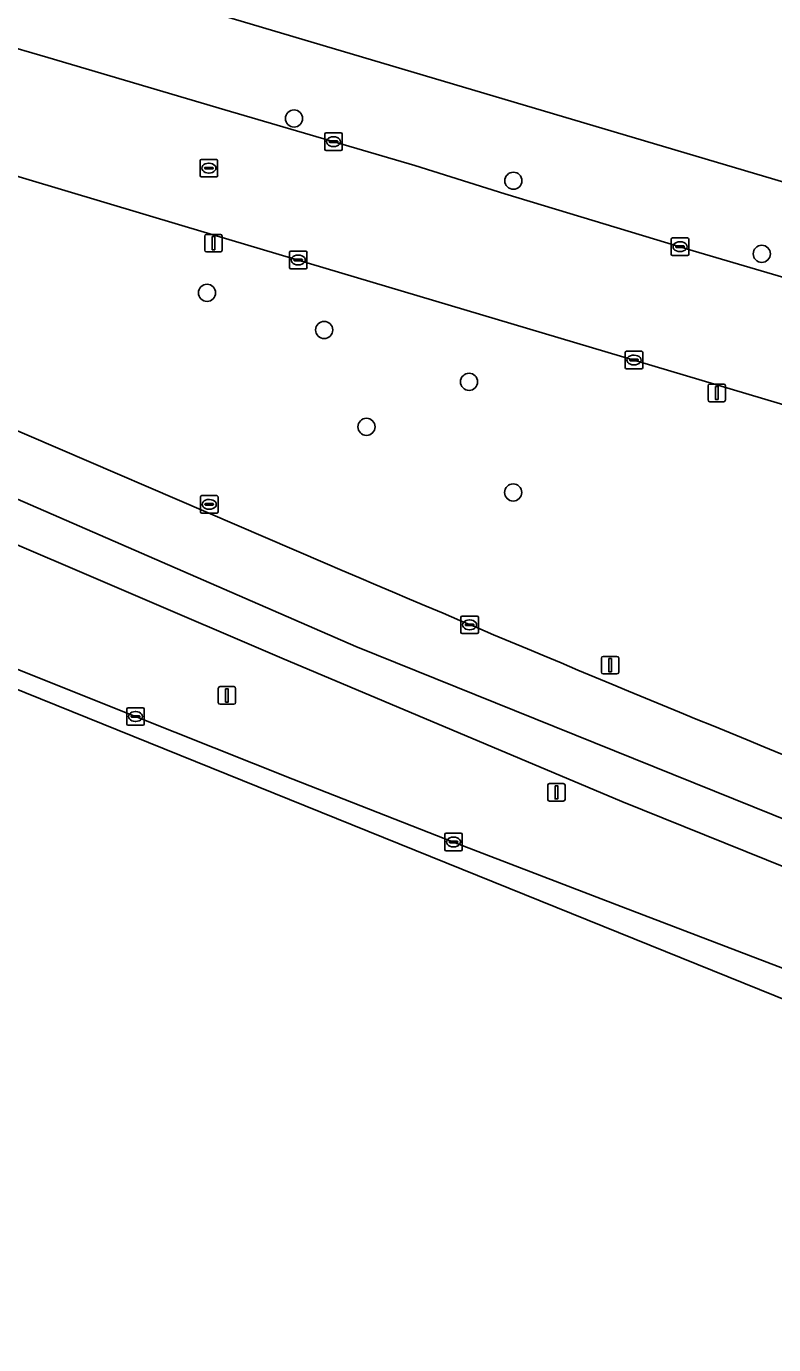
# Model space of a CAD drawing. Extents: x 160349 to 161355, y 381727 to 382854.
# Drawn here: x 160702.1 to 160744.7, y 381837.6 to 381912.7 of the extents above; entities that cross this region are included whole.
import ezdxf

# ---------------------------------------------------------------- set-up
doc = ezdxf.new("R2010")
doc.units = 0
for name, color, linetype in [('IMGEO_Berm_groen', 7, 'Continuous'), ('IMGEO_Boom', 7, 'Continuous'), ('IMGEO_Groenvoorziening', 7, 'Continuous'), ('IMGEO_Kolk', 7, 'Continuous'), ('IMGEO_Lichtmast', 7, 'Continuous'), ('IMGEO_Rijbaan_lokaal_open', 7, 'Continuous'), ('IMGEO_Rijbaan_regionaal_gesloten', 7, 'Continuous'), ('IMGEO_Rioolput', 7, 'Continuous'), ('IMGEO_Verkeersbordpaal', 7, 'Continuous'), ('IMGEO_Voetpad_open', 7, 'Continuous')]:
    doc.layers.add(name, color=color, linetype=linetype)

msp = doc.modelspace()

# ---------------------------------------------------------------- linework, layer by layer
at = {"layer": 'IMGEO_Berm_groen'}
for points in [[(160824.304, 381867.688), (160819.275, 381869.125), (160815.643, 381870.203), (160710.934, 381901.384), (160677.174, 381911.473), (160673.041, 381902.206), (160697.175, 381891.554), (160719.115, 381882.137)], [(160758.326, 381859.56), (160736.019, 381868.541), (160716.646, 381876.715), (160699.138, 381884.208)], [(160699.855, 381876.767), (160708.297, 381873.392), (160717.258, 381869.831), (160726.43, 381866.24), (160735.987, 381862.566), (160745.59, 381858.897), (160754.161, 381855.637), (160763.798, 381851.984), (160773.121, 381848.488), (160782.927, 381844.842), (160791.783, 381841.583), (160801.399, 381838.066), (160807.772, 381835.736), (160815.791, 381832.832), (160821.668, 381830.691), (160830.906, 381827.437), (160840.114, 381824.221), (160840.502, 381824.088)]]:
    msp.add_lwpolyline(points, dxfattribs=at)
msp.add_arc((161341.754, 383334.737), 1580.419, 246.798209, 248.008277, dxfattribs=at)
at = {"layer": 'IMGEO_Boom'}
for centre in [(160717.337, 381907.486), (160729.844, 381903.936), (160744.006, 381899.77), (160712.376, 381897.548), (160719.052, 381895.431), (160727.316, 381892.476), (160721.465, 381889.909), (160729.831, 381886.168)]:
    msp.add_circle(centre, 0.489, dxfattribs=at)
at = {"layer": 'IMGEO_Groenvoorziening'}
msp.add_lwpolyline([(160704.645, 381915.916), (160746.482, 381903.49), (160770.721, 381896.291), (160771.213, 381896.146), (160772.735, 381897.514), (160772.334, 381897.971), (160773.378, 381898.921), (160773.817, 381898.443), (160782.845, 381906.498), (160793.245, 381915.795)], dxfattribs=at)
at = {"layer": 'IMGEO_Kolk'}
for p, q in [((160719.086, 381905.737), (160719.086, 381906.589)), ((160719.161, 381906.663), (160720.013, 381906.663)), ((160719.345, 381906.157), (160719.345, 381906.169)), ((160719.783, 381906.12), (160719.385, 381906.12)), ((160719.388, 381906.206), (160719.786, 381906.206)), ((160719.574, 381906.443), (160719.599, 381906.443)), ((160719.829, 381906.169), (160719.829, 381906.157)), ((160720.087, 381906.589), (160720.087, 381905.737)), ((160720.013, 381905.663), (160719.161, 381905.663)), ((160719.597, 381905.883), (160719.572, 381905.883)), ((160738.845, 381899.749), (160738.845, 381900.601)), ((160738.92, 381900.675), (160739.772, 381900.675)), ((160739.104, 381900.169), (160739.104, 381900.181)), ((160739.542, 381900.132), (160739.144, 381900.132)), ((160739.147, 381900.218), (160739.545, 381900.218)), ((160739.333, 381900.455), (160739.358, 381900.455)), ((160739.588, 381900.181), (160739.588, 381900.169)), ((160739.846, 381900.601), (160739.846, 381899.749)), ((160717.074, 381898.994), (160717.074, 381899.846)), ((160717.149, 381899.92), (160718.001, 381899.92)), ((160717.333, 381899.414), (160717.333, 381899.426)), ((160717.771, 381899.377), (160717.373, 381899.377)), ((160717.376, 381899.463), (160717.774, 381899.463)), ((160717.562, 381899.7), (160717.587, 381899.7)), ((160717.817, 381899.426), (160717.817, 381899.414)), ((160718.075, 381899.846), (160718.075, 381898.994)), ((160739.772, 381899.675), (160738.92, 381899.675)), ((160739.356, 381899.895), (160739.331, 381899.895)), ((160718.001, 381898.92), (160717.149, 381898.92)), ((160717.585, 381899.14), (160717.56, 381899.14)), ((160736.22, 381893.288), (160736.22, 381894.14)), ((160736.295, 381894.214), (160737.147, 381894.214)), ((160736.708, 381893.994), (160736.733, 381893.994)), ((160737.221, 381894.14), (160737.221, 381893.288)), ((160736.479, 381893.708), (160736.479, 381893.72)), ((160736.917, 381893.671), (160736.519, 381893.671)), ((160736.522, 381893.757), (160736.92, 381893.757)), ((160736.731, 381893.434), (160736.706, 381893.434)), ((160736.963, 381893.72), (160736.963, 381893.708)), ((160737.147, 381893.214), (160736.295, 381893.214)), ((160712, 381885.06), (160712, 381885.912)), ((160712.075, 381885.986), (160712.927, 381885.986)), ((160712.488, 381885.766), (160712.513, 381885.766)), ((160713.001, 381885.912), (160713.001, 381885.06)), ((160712.927, 381884.986), (160712.075, 381884.986)), ((160712.259, 381885.48), (160712.259, 381885.492)), ((160712.697, 381885.443), (160712.299, 381885.443)), ((160712.302, 381885.529), (160712.7, 381885.529)), ((160712.511, 381885.206), (160712.486, 381885.206)), ((160712.743, 381885.492), (160712.743, 381885.48)), ((160726.847, 381878.194), (160726.847, 381879.046)), ((160726.922, 381879.12), (160727.774, 381879.12)), ((160727.848, 381879.046), (160727.848, 381878.194)), ((160727.106, 381878.614), (160727.106, 381878.626)), ((160727.544, 381878.577), (160727.146, 381878.577)), ((160727.149, 381878.663), (160727.547, 381878.663)), ((160727.358, 381878.34), (160727.333, 381878.34)), ((160727.335, 381878.9), (160727.36, 381878.9)), ((160727.59, 381878.626), (160727.59, 381878.614)), ((160727.774, 381878.12), (160726.922, 381878.12)), ((160707.796, 381872.967), (160707.796, 381873.819)), ((160707.871, 381873.893), (160708.723, 381873.893)), ((160708.797, 381873.819), (160708.797, 381872.967)), ((160708.055, 381873.387), (160708.055, 381873.399)), ((160708.493, 381873.35), (160708.095, 381873.35)), ((160708.098, 381873.436), (160708.496, 381873.436)), ((160708.307, 381873.113), (160708.282, 381873.113)), ((160708.284, 381873.673), (160708.309, 381873.673)), ((160708.539, 381873.399), (160708.539, 381873.387)), ((160708.723, 381872.893), (160707.871, 381872.893)), ((160725.929, 381865.815), (160725.929, 381866.667)), ((160726.004, 381866.741), (160726.856, 381866.741)), ((160726.188, 381866.235), (160726.188, 381866.247)), ((160726.626, 381866.198), (160726.228, 381866.198)), ((160726.231, 381866.284), (160726.629, 381866.284)), ((160726.417, 381866.521), (160726.442, 381866.521)), ((160726.672, 381866.247), (160726.672, 381866.235)), ((160726.93, 381866.667), (160726.93, 381865.815)), ((160726.856, 381865.741), (160726.004, 381865.741)), ((160726.44, 381865.961), (160726.415, 381865.961))]:
    msp.add_line(p, q, dxfattribs=at)
for points in [[(160719.086, 381905.737), (160719.086, 381906.589)], [(160719.161, 381906.663), (160720.013, 381906.663)], [(160720.087, 381906.589), (160720.087, 381905.737)], [(160720.013, 381905.663), (160719.161, 381905.663)], [(160738.845, 381899.749), (160738.845, 381900.601)], [(160738.92, 381900.675), (160739.772, 381900.675)], [(160739.846, 381900.601), (160739.846, 381899.749)], [(160717.074, 381898.994), (160717.074, 381899.846)], [(160717.149, 381899.92), (160718.001, 381899.92)], [(160718.075, 381899.846), (160718.075, 381898.994)], [(160739.772, 381899.675), (160738.92, 381899.675)], [(160718.001, 381898.92), (160717.149, 381898.92)], [(160736.22, 381893.288), (160736.22, 381894.14)], [(160736.295, 381894.214), (160737.147, 381894.214)], [(160737.221, 381894.14), (160737.221, 381893.288)], [(160737.147, 381893.214), (160736.295, 381893.214)], [(160712, 381885.06), (160712, 381885.912)], [(160712.075, 381885.986), (160712.927, 381885.986)], [(160713.001, 381885.912), (160713.001, 381885.06)], [(160712.927, 381884.986), (160712.075, 381884.986)], [(160726.847, 381878.194), (160726.847, 381879.046)], [(160726.922, 381879.12), (160727.774, 381879.12)], [(160727.848, 381879.046), (160727.848, 381878.194)], [(160727.774, 381878.12), (160726.922, 381878.12)], [(160707.796, 381872.967), (160707.796, 381873.819)], [(160707.871, 381873.893), (160708.723, 381873.893)], [(160708.797, 381873.819), (160708.797, 381872.967)], [(160708.723, 381872.893), (160707.871, 381872.893)], [(160725.929, 381865.815), (160725.929, 381866.667)], [(160726.004, 381866.741), (160726.856, 381866.741)], [(160726.93, 381866.667), (160726.93, 381865.815)], [(160726.856, 381865.741), (160726.004, 381865.741)]]:
    msp.add_lwpolyline(points, dxfattribs=at)
for centre, radius, start, end in [((160719.163, 381906.587), 0.0765, 91.55205, 178.44795), ((160719.163, 381906.587), 0.0765, 91.55205, 178.44795), ((160719.385, 381906.166), 0.0403, 85.87752, 175.75265), ((160719.382, 381906.156), 0.0366, 178.93798, 274.71019), ((160719.786, 381906.163), 0.043, 264.86636, 352.45326), ((160719.79, 381906.168), 0.0386, 1.73085, 96.63898), ((160720.011, 381906.587), 0.0765, 1.55205, 88.44795), ((160720.011, 381906.587), 0.0765, 1.55205, 88.44795), ((160719.163, 381905.739), 0.0765, 181.55205, 268.44795), ((160719.163, 381905.739), 0.0765, 181.55205, 268.44795), ((160720.011, 381905.739), 0.0765, 271.55205, 358.44795), ((160720.011, 381905.739), 0.0765, 271.55205, 358.44795), ((160738.922, 381900.599), 0.0765, 91.55205, 178.44795), ((160738.922, 381900.599), 0.0765, 91.55205, 178.44795), ((160739.144, 381900.178), 0.0403, 85.87752, 175.75265), ((160739.141, 381900.168), 0.0366, 178.93798, 274.71019), ((160739.545, 381900.175), 0.043, 264.86636, 352.45326), ((160739.549, 381900.18), 0.0386, 1.73085, 96.63898), ((160739.77, 381900.599), 0.0765, 1.55205, 88.44795), ((160739.77, 381900.599), 0.0765, 1.55205, 88.44795), ((160717.151, 381899.844), 0.0765, 91.55205, 178.44795), ((160717.151, 381899.844), 0.0765, 91.55205, 178.44795), ((160717.373, 381899.423), 0.0403, 85.87752, 175.75265), ((160717.37, 381899.413), 0.0366, 178.93798, 274.71019), ((160717.774, 381899.42), 0.043, 264.86636, 352.45326), ((160717.778, 381899.425), 0.0386, 1.73085, 96.63898), ((160717.999, 381899.844), 0.0765, 1.55205, 88.44795), ((160717.999, 381899.844), 0.0765, 1.55205, 88.44795), ((160738.922, 381899.751), 0.0765, 181.55205, 268.44795), ((160738.922, 381899.751), 0.0765, 181.55205, 268.44795), ((160739.77, 381899.751), 0.0765, 271.55205, 358.44795), ((160739.77, 381899.751), 0.0765, 271.55205, 358.44795), ((160717.151, 381898.996), 0.0765, 181.55205, 268.44795), ((160717.151, 381898.996), 0.0765, 181.55205, 268.44795), ((160717.999, 381898.996), 0.0765, 271.55205, 358.44795), ((160717.999, 381898.996), 0.0765, 271.55205, 358.44795), ((160736.297, 381894.138), 0.0765, 91.55205, 178.44795), ((160736.297, 381894.138), 0.0765, 91.55205, 178.44795), ((160737.145, 381894.138), 0.0765, 1.55205, 88.44795), ((160737.145, 381894.138), 0.0765, 1.55205, 88.44795), ((160736.297, 381893.29), 0.0765, 181.55205, 268.44795), ((160736.297, 381893.29), 0.0765, 181.55205, 268.44795), ((160736.519, 381893.717), 0.0403, 85.87752, 175.75265), ((160736.516, 381893.707), 0.0366, 178.93798, 274.71019), ((160736.92, 381893.714), 0.043, 264.86636, 352.45326), ((160736.924, 381893.719), 0.0386, 1.73085, 96.63898), ((160737.145, 381893.29), 0.0765, 271.55205, 358.44795), ((160737.145, 381893.29), 0.0765, 271.55205, 358.44795), ((160712.077, 381885.91), 0.0765, 91.55205, 178.44795), ((160712.077, 381885.91), 0.0765, 91.55205, 178.44795), ((160712.925, 381885.91), 0.0765, 1.55205, 88.44795), ((160712.925, 381885.91), 0.0765, 1.55205, 88.44795), ((160712.077, 381885.062), 0.0765, 181.55205, 268.44795), ((160712.077, 381885.062), 0.0765, 181.55205, 268.44795), ((160712.299, 381885.489), 0.0403, 85.87752, 175.75265), ((160712.296, 381885.479), 0.0366, 178.93798, 274.71019), ((160712.7, 381885.486), 0.043, 264.86636, 352.45326), ((160712.704, 381885.491), 0.0386, 1.73085, 96.63898), ((160712.925, 381885.062), 0.0765, 271.55205, 358.44795), ((160712.925, 381885.062), 0.0765, 271.55205, 358.44795), ((160726.924, 381879.044), 0.0765, 91.55205, 178.44795), ((160726.924, 381879.044), 0.0765, 91.55205, 178.44795), ((160727.772, 381879.044), 0.0765, 1.55205, 88.44795), ((160727.772, 381879.044), 0.0765, 1.55205, 88.44795), ((160726.924, 381878.196), 0.0765, 181.55205, 268.44795), ((160726.924, 381878.196), 0.0765, 181.55205, 268.44795), ((160727.146, 381878.623), 0.0403, 85.87752, 175.75265), ((160727.143, 381878.613), 0.0366, 178.93798, 274.71019), ((160727.547, 381878.62), 0.043, 264.86636, 352.45326), ((160727.551, 381878.625), 0.0386, 1.73085, 96.63898), ((160727.772, 381878.196), 0.0765, 271.55205, 358.44795), ((160727.772, 381878.196), 0.0765, 271.55205, 358.44795), ((160707.873, 381873.817), 0.0765, 91.55205, 178.44795), ((160707.873, 381873.817), 0.0765, 91.55205, 178.44795), ((160708.721, 381873.817), 0.0765, 1.55205, 88.44795), ((160708.721, 381873.817), 0.0765, 1.55205, 88.44795), ((160707.873, 381872.969), 0.0765, 181.55205, 268.44795), ((160707.873, 381872.969), 0.0765, 181.55205, 268.44795), ((160708.095, 381873.396), 0.0403, 85.87752, 175.75265), ((160708.092, 381873.386), 0.0366, 178.93798, 274.71019), ((160708.496, 381873.393), 0.043, 264.86636, 352.45326), ((160708.5, 381873.398), 0.0386, 1.73085, 96.63898), ((160708.721, 381872.969), 0.0765, 271.55205, 358.44795), ((160708.721, 381872.969), 0.0765, 271.55205, 358.44795), ((160726.006, 381866.665), 0.0765, 91.55205, 178.44795), ((160726.006, 381866.665), 0.0765, 91.55205, 178.44795), ((160726.228, 381866.244), 0.0403, 85.87752, 175.75265), ((160726.225, 381866.234), 0.0366, 178.93798, 274.71019), ((160726.629, 381866.241), 0.043, 264.86636, 352.45326), ((160726.633, 381866.246), 0.0386, 1.73085, 96.63898), ((160726.854, 381866.665), 0.0765, 1.55205, 88.44795), ((160726.854, 381866.665), 0.0765, 1.55205, 88.44795), ((160726.006, 381865.817), 0.0765, 181.55205, 268.44795), ((160726.006, 381865.817), 0.0765, 181.55205, 268.44795), ((160726.854, 381865.817), 0.0765, 271.55205, 358.44795), ((160726.854, 381865.817), 0.0765, 271.55205, 358.44795)]:
    msp.add_arc(centre, radius, start, end, dxfattribs=at)
for centre, major_axis, ratio, start_param, end_param in [((160719.573, 381906.163), (-0.387, 0.002), 0.722429, 4.712389, 7.853982), ((160719.598, 381906.163), (-0.39, 0.002), 0.717154, 1.570796, 4.712389), ((160739.332, 381900.175), (-0.387, 0.002), 0.722429, 4.712389, 7.853982), ((160739.357, 381900.175), (-0.39, 0.002), 0.717154, 1.570796, 4.712389), ((160717.561, 381899.42), (-0.387, 0.002), 0.722429, 4.712389, 7.853982), ((160717.586, 381899.42), (-0.39, 0.002), 0.717154, 1.570796, 4.712389), ((160736.707, 381893.714), (-0.387, 0.002), 0.722429, 4.712389, 7.853982), ((160736.732, 381893.714), (-0.39, 0.002), 0.717154, 1.570796, 4.712389), ((160712.487, 381885.486), (-0.387, 0.002), 0.722429, 4.712389, 7.853982), ((160712.512, 381885.486), (-0.39, 0.002), 0.717154, 1.570796, 4.712389), ((160727.334, 381878.62), (-0.387, 0.002), 0.722429, 4.712389, 7.853982), ((160727.359, 381878.62), (-0.39, 0.002), 0.717154, 1.570796, 4.712389), ((160708.283, 381873.393), (-0.387, 0.002), 0.722429, 4.712389, 7.853982), ((160708.308, 381873.393), (-0.39, 0.002), 0.717154, 1.570796, 4.712389), ((160726.416, 381866.241), (-0.387, 0.002), 0.722429, 4.712389, 7.853982), ((160726.441, 381866.241), (-0.39, 0.002), 0.717154, 1.570796, 4.712389)]:
    msp.add_ellipse(centre, major_axis=major_axis, ratio=ratio, start_param=start_param, end_param=end_param, dxfattribs=at)
at = {"layer": 'IMGEO_Lichtmast'}
for p, q in [((160712.248, 381899.978), (160712.248, 381900.778)), ((160712.248, 381900.778), (160712.248, 381899.978)), ((160712.348, 381900.878), (160713.138, 381900.878)), ((160713.138, 381900.878), (160712.348, 381900.878)), ((160713.238, 381900.778), (160713.238, 381899.978)), ((160713.238, 381899.978), (160713.238, 381900.778)), ((160713.138, 381899.878), (160712.348, 381899.878)), ((160712.348, 381899.878), (160713.138, 381899.878)), ((160740.945, 381891.441), (160740.945, 381892.241)), ((160740.945, 381892.241), (160740.945, 381891.441)), ((160741.045, 381892.341), (160741.835, 381892.341)), ((160741.835, 381892.341), (160741.045, 381892.341)), ((160741.935, 381892.241), (160741.935, 381891.441)), ((160741.935, 381891.441), (160741.935, 381892.241)), ((160741.835, 381891.341), (160741.045, 381891.341)), ((160741.045, 381891.341), (160741.835, 381891.341)), ((160713.017, 381874.196), (160713.017, 381874.996)), ((160713.017, 381874.996), (160713.017, 381874.196)), ((160713.117, 381875.096), (160713.907, 381875.096)), ((160713.907, 381875.096), (160713.117, 381875.096)), ((160714.007, 381874.996), (160714.007, 381874.196)), ((160714.007, 381874.196), (160714.007, 381874.996)), ((160713.907, 381874.096), (160713.117, 381874.096)), ((160713.117, 381874.096), (160713.907, 381874.096))]:
    msp.add_line(p, q, dxfattribs=at)
for points in [[(160712.668, 381900.753), (160712.818, 381900.753), (160712.818, 381900.003), (160712.668, 381900.003), (160712.668, 381900.753)], [(160741.365, 381892.216), (160741.515, 381892.216), (160741.515, 381891.466), (160741.365, 381891.466), (160741.365, 381892.216)], [(160713.437, 381874.971), (160713.587, 381874.971), (160713.587, 381874.221), (160713.437, 381874.221), (160713.437, 381874.971)]]:
    msp.add_lwpolyline(points, dxfattribs=at)
for centre, start, end in [((160712.348, 381900.778), 90, 180), ((160712.348, 381900.778), 90, 180), ((160713.138, 381900.778), 0, 90), ((160713.138, 381900.778), 360, 90), ((160712.348, 381899.978), 180, 270), ((160712.348, 381899.978), 180, 270), ((160713.138, 381899.978), 270, 0), ((160713.138, 381899.978), 270, 0), ((160741.045, 381892.241), 90, 180), ((160741.045, 381892.241), 90, 180), ((160741.835, 381892.241), 0, 90), ((160741.835, 381892.241), 360, 90), ((160741.045, 381891.441), 180, 270), ((160741.045, 381891.441), 180, 270), ((160741.835, 381891.441), 270, 0), ((160741.835, 381891.441), 270, 0), ((160713.117, 381874.996), 90, 180), ((160713.117, 381874.996), 90, 180), ((160713.907, 381874.996), 0, 90), ((160713.907, 381874.996), 360, 90), ((160713.117, 381874.196), 180, 270), ((160713.117, 381874.196), 180, 270), ((160713.907, 381874.196), 270, 0), ((160713.907, 381874.196), 270, 0)]:
    msp.add_arc(centre, 0.1, start, end, dxfattribs=at)
at = {"layer": 'IMGEO_Rijbaan_lokaal_open'}
for points in [[(160703.301, 381910.962), (160691.804, 381914.329), (160679.993, 381917.834), (160677.174, 381911.473), (160710.934, 381901.384), (160815.643, 381870.203), (160819.275, 381869.125), (160824.304, 381867.688)], [(160826.955, 381874.36), (160820.691, 381876.187), (160744.941, 381898.519), (160740.094, 381899.948), (160729.348, 381903.194), (160724.219, 381904.806), (160713.383, 381907.976), (160703.301, 381910.962)]]:
    msp.add_lwpolyline(points, dxfattribs=at)
at = {"layer": 'IMGEO_Rijbaan_regionaal_gesloten'}
for points in [[(160719.115, 381882.137), (160697.175, 381891.554), (160673.041, 381902.206), (160671.637, 381899.009), (160685.357, 381892.83), (160720.869, 381877.388), (160759.412, 381861.851), (160785.928, 381851.241), (160815.758, 381840.347), (160850.039, 381828.315), (160873.607, 381820.906), (160874.61, 381823.892)], [(160667.129, 381888.836), (160746.553, 381856.74), (160805.485, 381835.484), (160846.322, 381820.755), (160913.254, 381799.295)], [(160801.399, 381838.066), (160791.783, 381841.583), (160782.927, 381844.842), (160773.121, 381848.488), (160763.798, 381851.984), (160754.161, 381855.637), (160745.59, 381858.897), (160735.987, 381862.566), (160726.43, 381866.24), (160717.258, 381869.831), (160708.297, 381873.392), (160699.855, 381876.767)]]:
    msp.add_lwpolyline(points, dxfattribs=at)
msp.add_lwpolyline([(160759.412, 381861.851), (160720.869, 381877.388), (160685.357, 381892.83), (160671.637, 381899.009), (160670.634, 381896.725), (160699.138, 381884.208), (160716.646, 381876.715), (160736.019, 381868.541), (160758.326, 381859.56), (160788.426, 381847.889), (160803.788, 381842.174), (160824.057, 381834.87), (160842.005, 381828.58), (160860.286, 381822.338), (160870.879, 381818.81), (160872.706, 381818.225), (160873.607, 381820.906), (160850.039, 381828.315), (160815.758, 381840.347), (160785.928, 381851.241)], close=True, dxfattribs=at)
msp.add_arc((161341.754, 383334.737), 1580.419, 246.798209, 248.008277, dxfattribs=at)
at = {"layer": 'IMGEO_Rioolput'}
for p, q in [((160711.98, 381904.229), (160711.98, 381905.081)), ((160712.055, 381905.155), (160712.907, 381905.155)), ((160712.239, 381904.649), (160712.239, 381904.661)), ((160712.677, 381904.612), (160712.279, 381904.612)), ((160712.282, 381904.698), (160712.68, 381904.698)), ((160712.468, 381904.935), (160712.493, 381904.935)), ((160712.723, 381904.661), (160712.723, 381904.649)), ((160712.981, 381905.081), (160712.981, 381904.229)), ((160712.907, 381904.155), (160712.055, 381904.155)), ((160712.491, 381904.375), (160712.466, 381904.375))]:
    msp.add_line(p, q, dxfattribs=at)
for points in [[(160711.98, 381904.229), (160711.98, 381905.081)], [(160712.055, 381905.155), (160712.907, 381905.155)], [(160712.981, 381905.081), (160712.981, 381904.229)], [(160712.907, 381904.155), (160712.055, 381904.155)]]:
    msp.add_lwpolyline(points, dxfattribs=at)
for centre, radius, start, end in [((160712.057, 381905.079), 0.0765, 91.55205, 178.44795), ((160712.057, 381905.079), 0.0765, 91.55205, 178.44795), ((160712.279, 381904.658), 0.0403, 85.87752, 175.75265), ((160712.276, 381904.648), 0.0366, 178.93798, 274.71019), ((160712.68, 381904.655), 0.043, 264.86636, 352.45326), ((160712.684, 381904.66), 0.0386, 1.73085, 96.63898), ((160712.905, 381905.079), 0.0765, 1.55205, 88.44795), ((160712.905, 381905.079), 0.0765, 1.55205, 88.44795), ((160712.057, 381904.231), 0.0765, 181.55205, 268.44795), ((160712.057, 381904.231), 0.0765, 181.55205, 268.44795), ((160712.905, 381904.231), 0.0765, 271.55205, 358.44795), ((160712.905, 381904.231), 0.0765, 271.55205, 358.44795)]:
    msp.add_arc(centre, radius, start, end, dxfattribs=at)
for centre, major_axis, ratio, start_param, end_param in [((160712.467, 381904.655), (-0.387, 0.002), 0.722429, 4.712389, 7.853982), ((160712.492, 381904.655), (-0.39, 0.002), 0.717154, 1.570796, 4.712389)]:
    msp.add_ellipse(centre, major_axis=major_axis, ratio=ratio, start_param=start_param, end_param=end_param, dxfattribs=at)
at = {"layer": 'IMGEO_Verkeersbordpaal'}
for p, q in [((160734.861, 381875.924), (160734.861, 381876.724)), ((160734.861, 381876.724), (160734.861, 381875.924)), ((160734.961, 381876.824), (160735.751, 381876.824)), ((160735.751, 381876.824), (160734.961, 381876.824)), ((160735.851, 381876.724), (160735.851, 381875.924)), ((160735.851, 381875.924), (160735.851, 381876.724)), ((160735.751, 381875.824), (160734.961, 381875.824)), ((160734.961, 381875.824), (160735.751, 381875.824)), ((160731.8, 381868.672), (160731.8, 381869.472)), ((160731.8, 381869.472), (160731.8, 381868.672)), ((160731.9, 381869.572), (160732.69, 381869.572)), ((160732.69, 381869.572), (160731.9, 381869.572)), ((160732.79, 381869.472), (160732.79, 381868.672)), ((160732.79, 381868.672), (160732.79, 381869.472)), ((160732.69, 381868.572), (160731.9, 381868.572)), ((160731.9, 381868.572), (160732.69, 381868.572))]:
    msp.add_line(p, q, dxfattribs=at)
for points in [[(160735.281, 381876.699), (160735.431, 381876.699), (160735.431, 381875.949), (160735.281, 381875.949), (160735.281, 381876.699)], [(160732.22, 381869.447), (160732.37, 381869.447), (160732.37, 381868.697), (160732.22, 381868.697), (160732.22, 381869.447)]]:
    msp.add_lwpolyline(points, dxfattribs=at)
for centre, start, end in [((160734.961, 381876.724), 90, 180), ((160734.961, 381876.724), 90, 180), ((160735.751, 381876.724), 0, 90), ((160735.751, 381876.724), 360, 90), ((160734.961, 381875.924), 180, 270), ((160734.961, 381875.924), 180, 270), ((160735.751, 381875.924), 270, 0), ((160735.751, 381875.924), 270, 0), ((160731.9, 381869.472), 90, 180), ((160731.9, 381869.472), 90, 180), ((160732.69, 381869.472), 0, 90), ((160732.69, 381869.472), 360, 90), ((160731.9, 381868.672), 180, 270), ((160731.9, 381868.672), 180, 270), ((160732.69, 381868.672), 270, 0), ((160732.69, 381868.672), 270, 0)]:
    msp.add_arc(centre, 0.1, start, end, dxfattribs=at)
at = {"layer": 'IMGEO_Voetpad_open'}
for points in [[(160746.482, 381903.49), (160704.645, 381915.916), (160702.632, 381916.514), (160701.529, 381916.873), (160692.7, 381919.619), (160687.876, 381921.119), (160685.638, 381921.777), (160677.695, 381924.114), (160675.478, 381923.832), (160675.082, 381922.833)], [(160676.897, 381918.763), (160677.146, 381918.679), (160679.993, 381917.834), (160691.804, 381914.329), (160703.301, 381910.962), (160713.383, 381907.976), (160724.219, 381904.806), (160729.348, 381903.194), (160740.094, 381899.948), (160744.941, 381898.519), (160820.691, 381876.187), (160826.955, 381874.36)]]:
    msp.add_lwpolyline(points, dxfattribs=at)

doc.saveas('drawing.dxf')
